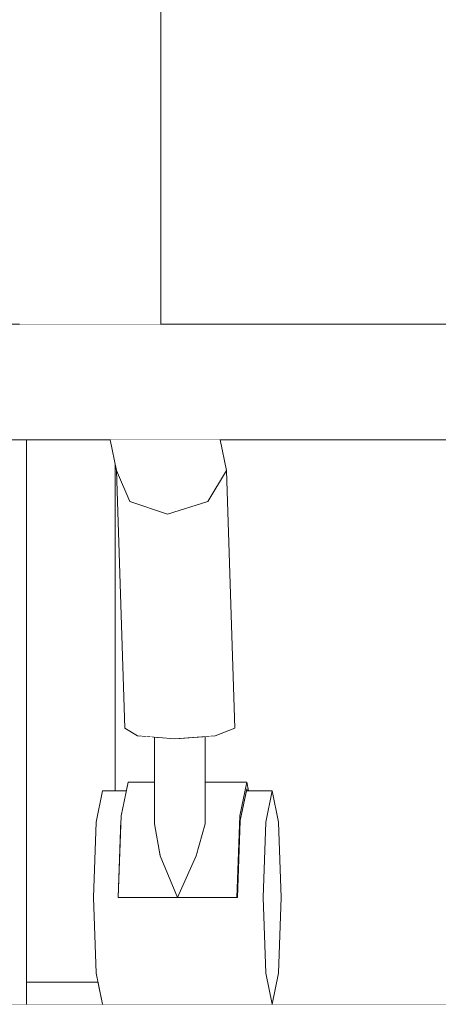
# Model space of a CAD drawing. Header units: millimetres. Extents: x -30280 to 309309, y -17460 to 4378.
# Tile 939 of 1056: x 255368 to 255462, y -13460 to -13238. Entities that reach past the tile are written whole.
import ezdxf

# ---------------------------------------------------------------- set-up
doc = ezdxf.new("R2010")
doc.units = ezdxf.units.MM
doc.header["$MEASUREMENT"] = 0
doc.linetypes.add('Wipeout_Contour', pattern=[1000, 0, -1000])
for name, color, linetype in [('10_ESTR_Fotjats', 7, 'Continuous'), ('12_FAÇ_Façana', 7, 'Continuous'), ('Nuevo_09_EI_Mobiliari general', 7, 'Continuous')]:
    doc.layers.add(name, color=color, linetype=linetype)
doc.layers.add('10_ESTR_Fotjats_Pluma_Nº__1', color=7, linetype='Continuous', lineweight=5)
doc.layers.add('Nuevo_09_EI_Mobiliari general_Pluma_Nº__1', color=7, linetype='Continuous', lineweight=5)

# ---------------------------------------------------------------- blocks, each defined once
blk = doc.blocks.new('Elem Sección_485_6', base_point=(235890.59, -13459.98))
at = {"layer": '10_ESTR_Fotjats_Pluma_Nº__1', "color": 7, "linetype": 'Continuous', "lineweight": 5}
blk.add_line((256472.02, -13459.98), (254654.2, -13459.98), dxfattribs=at)
blk = doc.blocks.new('Elem Sección_496_6', base_point=(235890.59, -13459.98))
at = {"color": 254, "linetype": 'Wipeout_Contour', "lineweight": 0, "ltscale": 20987777.46550189}
blk.add_wipeout([(255297.02, -12708.07), (255297.02, -12709.98), (255404.2, -12709.98), (255404.2, -12734.98), (255369.2, -12734.98), (255369.2, -12739.98), (255389.2, -12739.98), (255389.2, -12778.04), (255414.2, -12778.04), (255414.2, -12790.04), (255389.2, -12790.04), (255389.2, -12916.23), (255369.2, -12916.23), (255369.2, -12921.23), (255389.2, -12921.23), (255389.2, -12953.98), (255510.05, -12953.98), (255495.06, -12951.35), (255493.3, -12816.29), (255522, -12609.36), (255551.36, -12510.41), (255644.52, -12510.41), (255686.06, -12517.68), (255683.47, -12526.51), (255689.6, -12526.51), (255698.07, -12527.38), (255666.64, -12643.43), (255637.06, -12884.54), (255638.42, -12953.98), (255664.66, -12953.98), (255649.46, -12951.35), (255647.67, -12816.29), (255676.77, -12609.36), (255706.56, -12510.41), (255754.76, -12510.41), (255796.89, -12517.68), (255794.26, -12526.51), (255800.48, -12526.51), (255809.07, -12527.38), (255777.2, -12643.43), (255747.19, -12884.54), (255749.21, -12985.97), (255748.55, -12990.37), (255746.49, -12996.94), (255743.48, -13003.01), (255739.61, -13008.37), (255735, -13012.87), (255729.79, -13016.37), (255724.13, -13018.76), (255718.2, -13019.98), (255546.35, -13019.98), (255546.35, -13059.98), (255519.85, -13059.98), (255519.85, -13159.98), (255529.32, -13159.98), (255529.32, -13306.98), (255720.1, -13306.98), (255772.78, -13330.03), (255796.2, -13395.5), (255793.61, -13396.2), (255785.33, -13397.88), (255784.79, -13397.98), (255789.57, -13397.98), (255789.57, -13414.07), (255788.38, -13415.29), (255787.86, -13415.85), (255801.28, -13409.98), (255804.37, -13409.98), (255821.77, -13417.59), (255828.98, -13435.98), (255827.75, -13435.98), (255821.09, -13452.95), (255805.03, -13459.98), (256472.02, -13459.98), (256472.02, -10159.98), (255297.02, -10159.98), (255297.02, -12704.71), (255297.3, -12704.74), (255298.93, -12704.93), (255299.34, -12705), (255299.03, -12707.99), (255297.03, -12707.99)], dxfattribs=at).dxf.layer = '12_FAÇ_Façana'
at = {"color": 254, "linetype": 'Wipeout_Contour', "lineweight": 0, "ltscale": 4092330.470079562}
blk.add_wipeout([(255416.22, -13059.98), (255390.09, -13059.98), (255390.09, -13140.54), (255414.2, -13140.54), (255414.2, -13152.54), (255390.09, -13152.54), (255390.09, -13159.98), (255399.42, -13159.98), (255399.42, -13306.98), (255487.67, -13306.98), (255487.67, -13159.98), (255497.14, -13159.98), (255497.14, -13059.98), (255470.64, -13059.98), (255470.64, -13019.98), (255416.22, -13019.98)], dxfattribs=at).dxf.layer = '12_FAÇ_Façana'
at = {"color": 254, "linetype": 'Wipeout_Contour', "lineweight": 0, "ltscale": 6139466.473124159}
blk.add_wipeout([(255409.44, -13399.73), (255409.44, -13409.98), (255418.77, -13409.98), (255419.18, -13411.98), (255424.49, -13411.98), (255425.94, -13419.01), (255426.54, -13435.98), (255425.94, -13452.95), (255424.49, -13459.98), (255515.29, -13459.98), (255506.95, -13452.95), (255503.49, -13435.98), (255506.95, -13419.01), (255515.29, -13411.98), (255516.32, -13411.98), (255516.32, -13400.19), (255515.5, -13400.25), (255509.82, -13399.55), (255500.03, -13346.86), (255483.56, -13332.98), (255412.82, -13332.98), (255414.24, -13339.89), (255416.11, -13397.88), (255411.7, -13399.55)], dxfattribs=at).dxf.layer = '12_FAÇ_Façana'
at = {"color": 254, "linetype": 'Wipeout_Contour', "lineweight": 0, "ltscale": 2301691.70237075}
blk.add_wipeout([(255389.2, -13411.98), (255391.66, -13411.98), (255392.08, -13409.98), (255398, -13409.98), (255398, -13399.87), (255394.17, -13399.55), (255391.32, -13397.88), (255389.45, -13339.89), (255389.2, -13338.65)], dxfattribs=at).dxf.layer = '12_FAÇ_Façana'
at = {"color": 254, "linetype": 'Wipeout_Contour', "lineweight": 0, "ltscale": 1022927.472417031}
blk.add_wipeout([(255369.2, -13454.98), (255369.2, -13459.98), (255386.36, -13459.98), (255385.33, -13454.98)], dxfattribs=at).dxf.layer = '12_FAÇ_Façana'
blk = doc.blocks.new('Elem Sección_528_6', base_point=(235890.59, -13459.98))
at = {"color": 254, "linetype": 'Wipeout_Contour', "lineweight": 0, "ltscale": 10984857.92060885}
blk.add_wipeout([(254654.2, -13459.98), (255097.57, -13459.98), (255082.63, -13452.95), (255076.44, -13435.98), (255082.63, -13419.01), (255083.23, -13418.72), (255083.64, -13417.59), (255099.83, -13409.98), (255110.35, -13409.98), (255117.37, -13413.28), (255117.37, -13397.98), (255118.38, -13397.98), (255117.81, -13397.88), (255111.15, -13396.2), (255111.25, -13395.5), (255133.04, -13330.03), (255182.05, -13306.98), (255358.36, -13306.98), (255358.36, -13159.98), (255367.7, -13159.98), (255367.7, -13059.98), (255341.57, -13059.98), (255341.57, -13022.07), (255325.25, -13029.98), (255277.05, -13029.98), (255277.05, -13019.98), (255241.39, -13019.98), (255221.03, -13029.98), (255127.87, -13029.98), (255127.87, -13019.98), (255134.08, -13016.98), (255121.09, -13016.98), (255105.2, -12970.87), (255127.74, -12959.96), (255135.87, -12956.41), (255147.56, -12953.98), (255369.2, -12953.98), (255369.2, -12734.98), (254754.2, -12734.98), (254754.2, -13334.98), (254734.2, -13334.98), (254734.2, -12734.98), (254654.2, -12734.98)], dxfattribs=at).dxf.layer = 'Nuevo_09_EI_Mobiliari general'
at = {"color": 254, "linetype": 'Wipeout_Contour', "lineweight": 0, "ltscale": 3068151.688367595}
blk.add_wipeout([(255303.49, -13459.98), (255369.2, -13459.98), (255369.2, -13332.98), (255355.45, -13332.98), (255330.73, -13347.59), (255316.96, -13399.55), (255313.7, -13400.25), (255310.3, -13399.98), (255310.3, -13416), (255315.38, -13419.01), (255320.3, -13435.98), (255315.38, -13452.95)], dxfattribs=at).dxf.layer = 'Nuevo_09_EI_Mobiliari general'
at = {"color": 254, "linetype": 'Wipeout_Contour', "lineweight": 0, "ltscale": 2557344.302539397}
blk.add_wipeout([(255388.03, -13332.98), (255369.2, -13332.98), (255369.2, -13454.98), (255385.33, -13454.98), (255384.91, -13452.95), (255384.31, -13435.98), (255384.91, -13419.01), (255386.36, -13411.98), (255389.2, -13411.98), (255389.2, -13338.65)], dxfattribs=at).dxf.layer = 'Nuevo_09_EI_Mobiliari general'
at = {"layer": 'Nuevo_09_EI_Mobiliari general_Pluma_Nº__1', "color": 7, "linetype": 'Continuous', "lineweight": 5}
for p, q in [((255369.2, -13454.98), (255369.2, -13332.98)), ((255389.2, -13411.98), (255389.2, -13338.65)), ((255369.2, -13459.98), (255369.2, -13454.98)), ((255385.33, -13454.98), (255369.2, -13454.98))]:
    blk.add_line(p, q, dxfattribs=at)
blk = doc.blocks.new('Elem Sección_529_6', base_point=(235890.59, -13459.98))
at = {"color": 254, "linetype": 'Wipeout_Contour', "lineweight": 0, "ltscale": 1534778.718469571}
blk.add_wipeout([(255493.85, -13306.98), (255351.83, -13306.98), (255358.29, -13310.78), (255501.12, -13310.78), (255500.28, -13310.25), (255495.49, -13308.4)], dxfattribs=at).dxf.layer = 'Nuevo_09_EI_Mobiliari general'
at = {"layer": 'Nuevo_09_EI_Mobiliari general_Pluma_Nº__1', "color": 7, "linetype": 'Continuous', "lineweight": 5}
blk.add_line((255351.83, -13306.98), (255493.85, -13306.98), dxfattribs=at)
at = {"color": 254, "linetype": 'Wipeout_Contour', "lineweight": 0, "ltscale": 1023112.299390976}
blk.add_wipeout([(255501.12, -13310.78), (255358.29, -13310.78), (255362.03, -13319.98), (255503.58, -13319.98)], dxfattribs=at).dxf.layer = 'Nuevo_09_EI_Mobiliari general'
at = {"color": 254, "linetype": 'Wipeout_Contour', "lineweight": 0, "ltscale": 1023116.790994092}
blk.add_wipeout([(255362.03, -13319.98), (255360.85, -13329.17), (255501.12, -13329.17), (255503.58, -13319.98)], dxfattribs=at).dxf.layer = 'Nuevo_09_EI_Mobiliari general'
at = {"color": 254, "linetype": 'Wipeout_Contour', "lineweight": 0, "ltscale": 1790643.836262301}
blk.add_wipeout([(255355.45, -13332.98), (255495.18, -13332.98), (255499.86, -13329.98), (255499.58, -13329.98), (255500.28, -13329.71), (255501.12, -13329.17), (255360.85, -13329.17)], dxfattribs=at).dxf.layer = 'Nuevo_09_EI_Mobiliari general'
at = {"layer": 'Nuevo_09_EI_Mobiliari general_Pluma_Nº__1', "color": 7, "linetype": 'Continuous', "lineweight": 5}
blk.add_line((255355.45, -13332.98), (255495.18, -13332.98), dxfattribs=at)
blk = doc.blocks.new('Elem Sección_530_6', base_point=(235890.59, -13459.98))
at = {"color": 254, "linetype": 'Wipeout_Contour', "lineweight": 0, "ltscale": 1022873.205656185}
blk.add_wipeout([(255367.7, -13159.98), (255367.7, -13306.98), (255383.59, -13306.98), (255383.59, -13159.98)], dxfattribs=at).dxf.layer = 'Nuevo_09_EI_Mobiliari general'
at = {"color": 254, "linetype": 'Wipeout_Contour', "lineweight": 0, "ltscale": 1022962.813941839}
blk.add_wipeout([(255396.73, -13159.98), (255396.73, -13306.98), (255399.42, -13306.98), (255399.42, -13159.98)], dxfattribs=at).dxf.layer = 'Nuevo_09_EI_Mobiliari general'
at = {"color": 254, "linetype": 'Wipeout_Contour', "lineweight": 0, "ltscale": 1022966.516031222}
blk.add_wipeout([(255392.47, -13346.86), (255389.45, -13339.89), (255391.32, -13397.88), (255394.17, -13399.55)], dxfattribs=at).dxf.layer = 'Nuevo_09_EI_Mobiliari general'
at = {"color": 254, "linetype": 'Wipeout_Contour', "lineweight": 0, "ltscale": 1023035.774786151}
blk.add_wipeout([(255423.05, -13452.95), (255384.91, -13452.95), (255386.36, -13459.98), (255424.49, -13459.98)], dxfattribs=at).dxf.layer = 'Nuevo_09_EI_Mobiliari general'
at = {"layer": 'Nuevo_09_EI_Mobiliari general_Pluma_Nº__1', "color": 7, "linetype": 'Continuous', "lineweight": 5}
blk.add_line((255399.42, -13306.98), (255399.42, -13159.98), dxfattribs=at)
at = {"color": 254, "linetype": 'Wipeout_Contour', "lineweight": 0, "ltscale": 1022931.192281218}
blk.add_wipeout([(255383.59, -13306.98), (255396.73, -13306.98), (255396.73, -13159.98), (255383.59, -13159.98)], dxfattribs=at).dxf.layer = 'Nuevo_09_EI_Mobiliari general'
at = {"color": 254, "linetype": 'Wipeout_Contour', "lineweight": 0, "ltscale": 1022989.962820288}
blk.add_wipeout([(255392.47, -13346.86), (255394.17, -13399.55), (255402.61, -13400.25), (255400.98, -13349.75)], dxfattribs=at).dxf.layer = 'Nuevo_09_EI_Mobiliari general'
at = {"layer": 'Nuevo_09_EI_Mobiliari general_Pluma_Nº__1', "color": 7, "linetype": 'Continuous', "lineweight": 5}
blk.add_line((255391.32, -13397.88), (255394.17, -13399.55), dxfattribs=at)
at = {"color": 254, "linetype": 'Wipeout_Contour', "lineweight": 0, "ltscale": 1022952.129791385}
blk.add_wipeout([(255388.03, -13332.98), (255389.45, -13339.89), (255392.47, -13346.86), (255389.61, -13332.98)], dxfattribs=at).dxf.layer = 'Nuevo_09_EI_Mobiliari general'
at = {"color": 254, "linetype": 'Wipeout_Contour', "lineweight": 0, "ltscale": 1023024.985708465}
blk.add_wipeout([(255402.61, -13400.25), (255411.7, -13399.55), (255410, -13346.86), (255400.98, -13349.75)], dxfattribs=at).dxf.layer = 'Nuevo_09_EI_Mobiliari general'
at = {"color": 254, "linetype": 'Wipeout_Contour', "lineweight": 0, "ltscale": 1023002.15310256}
blk.add_wipeout([(255398, -13419.36), (255399.31, -13426.58), (255399.31, -13399.98), (255398, -13399.87)], dxfattribs=at).dxf.layer = 'Nuevo_09_EI_Mobiliari general'
at = {"color": 254, "linetype": 'Wipeout_Contour', "lineweight": 0, "ltscale": 1022973.385675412}
blk.add_wipeout([(255389.61, -13332.98), (255392.47, -13346.86), (255400.98, -13349.75), (255397.53, -13332.98)], dxfattribs=at).dxf.layer = 'Nuevo_09_EI_Mobiliari general'
at = {"color": 254, "linetype": 'Wipeout_Contour', "lineweight": 0, "ltscale": 1023051.100105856}
blk.add_wipeout([(255410, -13346.86), (255411.7, -13399.55), (255416.11, -13397.88), (255414.24, -13339.89)], dxfattribs=at).dxf.layer = 'Nuevo_09_EI_Mobiliari general'
at = {"color": 254, "linetype": 'Wipeout_Contour', "lineweight": 0, "ltscale": 1278766.978486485}
blk.add_wipeout([(255399.31, -13399.98), (255399.31, -13426.58), (255403.21, -13435.98), (255403.21, -13400.2), (255402.61, -13400.25)], dxfattribs=at).dxf.layer = 'Nuevo_09_EI_Mobiliari general'
at = {"layer": 'Nuevo_09_EI_Mobiliari general_Pluma_Nº__1', "color": 7, "linetype": 'Continuous', "lineweight": 5}
for p, q in [((255389.45, -13339.89), (255388.03, -13332.98)), ((255389.45, -13339.89), (255392.47, -13346.86)), ((255391.32, -13397.88), (255389.45, -13339.89)), ((255411.7, -13399.55), (255416.11, -13397.88))]:
    blk.add_line(p, q, dxfattribs=at)
at = {"color": 254, "linetype": 'Wipeout_Contour', "lineweight": 0, "ltscale": 1023008.295417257}
blk.add_wipeout([(255407.14, -13332.98), (255397.53, -13332.98), (255400.98, -13349.75), (255410, -13346.86)], dxfattribs=at).dxf.layer = 'Nuevo_09_EI_Mobiliari general'
at = {"color": 254, "linetype": 'Wipeout_Contour', "lineweight": 0, "ltscale": 1023041.149767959}
blk.add_wipeout([(255409.44, -13399.73), (255407.4, -13399.88), (255407.4, -13426.58), (255409.44, -13419.36)], dxfattribs=at).dxf.layer = 'Nuevo_09_EI_Mobiliari general'
at = {"layer": 'Nuevo_09_EI_Mobiliari general_Pluma_Nº__1', "color": 7, "linetype": 'Continuous', "lineweight": 5}
blk.add_line((255392.47, -13346.86), (255400.98, -13349.75), dxfattribs=at)
at = {"color": 254, "linetype": 'Wipeout_Contour', "lineweight": 0, "ltscale": 1023036.125807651}
blk.add_wipeout([(255412.82, -13332.98), (255407.14, -13332.98), (255410, -13346.86), (255414.24, -13339.89)], dxfattribs=at).dxf.layer = 'Nuevo_09_EI_Mobiliari general'
at = {"color": 254, "linetype": 'Wipeout_Contour', "lineweight": 0, "ltscale": 1023029.599817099}
blk.add_wipeout([(255407.4, -13399.88), (255403.21, -13400.2), (255403.21, -13435.98), (255407.4, -13426.58)], dxfattribs=at).dxf.layer = 'Nuevo_09_EI_Mobiliari general'
at = {"layer": 'Nuevo_09_EI_Mobiliari general_Pluma_Nº__1', "color": 7, "linetype": 'Continuous', "lineweight": 5}
for p, q in [((255414.24, -13339.89), (255412.82, -13332.98)), ((255410, -13346.86), (255414.24, -13339.89)), ((255416.11, -13397.88), (255414.24, -13339.89)), ((255400.98, -13349.75), (255410, -13346.86)), ((255394.17, -13399.55), (255402.61, -13400.25)), ((255402.61, -13400.25), (255411.7, -13399.55))]:
    blk.add_line(p, q, dxfattribs=at)
at = {"color": 254, "linetype": 'Wipeout_Contour', "lineweight": 0, "ltscale": 1023029.161698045}
blk.add_wipeout([(255423.05, -13452.95), (255422.45, -13435.98), (255384.31, -13435.98), (255384.91, -13452.95)], dxfattribs=at).dxf.layer = 'Nuevo_09_EI_Mobiliari general'
at = {"layer": 'Nuevo_09_EI_Mobiliari general_Pluma_Nº__1', "color": 7, "linetype": 'Continuous', "lineweight": 5}
blk.add_line((255386.36, -13459.98), (255384.91, -13452.95), dxfattribs=at)
at = {"color": 254, "linetype": 'Wipeout_Contour', "lineweight": 0, "ltscale": 1022960.510762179}
blk.add_wipeout([(255384.31, -13435.98), (255389.86, -13435.98), (255390.46, -13419.01), (255384.91, -13419.01)], dxfattribs=at).dxf.layer = 'Nuevo_09_EI_Mobiliari general'
at = {"color": 254, "linetype": 'Wipeout_Contour', "lineweight": 0, "ltscale": 1023090.254386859}
blk.add_wipeout([(255417.28, -13419.01), (255416.68, -13435.98), (255422.45, -13435.98), (255423.05, -13419.01)], dxfattribs=at).dxf.layer = 'Nuevo_09_EI_Mobiliari general'
at = {"layer": 'Nuevo_09_EI_Mobiliari general_Pluma_Nº__1', "color": 7, "linetype": 'Continuous', "lineweight": 5}
blk.add_line((255384.91, -13452.95), (255384.31, -13435.98), dxfattribs=at)
at = {"color": 254, "linetype": 'Wipeout_Contour', "lineweight": 0, "ltscale": 1278704.219592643}
blk.add_wipeout([(255384.91, -13419.01), (255390.46, -13419.01), (255390.51, -13417.59), (255391.66, -13411.98), (255386.36, -13411.98)], dxfattribs=at).dxf.layer = 'Nuevo_09_EI_Mobiliari general'
at = {"color": 254, "linetype": 'Wipeout_Contour', "lineweight": 0, "ltscale": 1278861.82751097}
blk.add_wipeout([(255417.28, -13419.01), (255423.05, -13419.01), (255424.49, -13411.98), (255418.67, -13411.98), (255417.29, -13418.65)], dxfattribs=at).dxf.layer = 'Nuevo_09_EI_Mobiliari general'
at = {"layer": 'Nuevo_09_EI_Mobiliari general_Pluma_Nº__1', "color": 7, "linetype": 'Continuous', "lineweight": 5}
for p, q in [((255384.91, -13419.01), (255386.36, -13411.98)), ((255384.31, -13435.98), (255384.91, -13419.01))]:
    blk.add_line(p, q, dxfattribs=at)
at = {"color": 254, "linetype": 'Wipeout_Contour', "lineweight": 0, "ltscale": 2046221.059712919}
blk.add_wipeout([(255423.05, -13419.01), (255422.45, -13435.98), (255423.05, -13452.95), (255424.49, -13459.98), (255425.94, -13452.95), (255426.54, -13435.98), (255425.94, -13419.01), (255424.49, -13411.98)], dxfattribs=at).dxf.layer = 'Nuevo_09_EI_Mobiliari general'
at = {"color": 254, "linetype": 'Wipeout_Contour', "lineweight": 0, "ltscale": 1534494.649699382}
blk.add_wipeout([(255390.51, -13417.59), (255389.86, -13435.98), (255403.21, -13435.98), (255399.31, -13426.58), (255398, -13419.36), (255398, -13417.59)], dxfattribs=at).dxf.layer = 'Nuevo_09_EI_Mobiliari general'
at = {"layer": 'Nuevo_09_EI_Mobiliari general_Pluma_Nº__1', "color": 7, "linetype": 'Continuous', "lineweight": 5}
for p, q in [((255423.05, -13419.01), (255424.49, -13411.98)), ((255424.49, -13411.98), (255425.94, -13419.01)), ((255398, -13419.36), (255399.31, -13426.58)), ((255422.45, -13435.98), (255423.05, -13419.01)), ((255425.94, -13419.01), (255426.54, -13435.98)), ((255423.05, -13452.95), (255422.45, -13435.98)), ((255426.54, -13435.98), (255425.94, -13452.95)), ((255424.49, -13459.98), (255423.05, -13452.95)), ((255425.94, -13452.95), (255424.49, -13459.98))]:
    blk.add_line(p, q, dxfattribs=at)
at = {"color": 254, "linetype": 'Wipeout_Contour', "lineweight": 0, "ltscale": 1022986.430889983}
blk.add_wipeout([(255390.51, -13417.59), (255398, -13417.59), (255398, -13409.98), (255392.08, -13409.98)], dxfattribs=at).dxf.layer = 'Nuevo_09_EI_Mobiliari general'
at = {"color": 254, "linetype": 'Wipeout_Contour', "lineweight": 0, "ltscale": 1534578.731042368}
blk.add_wipeout([(255403.21, -13435.98), (255416.55, -13435.98), (255417.2, -13417.59), (255409.44, -13417.59), (255409.44, -13419.36), (255407.4, -13426.58)], dxfattribs=at).dxf.layer = 'Nuevo_09_EI_Mobiliari general'
at = {"layer": 'Nuevo_09_EI_Mobiliari general_Pluma_Nº__1', "color": 7, "linetype": 'Continuous', "lineweight": 5}
for p, q in [((255398, -13419.36), (255398, -13399.87)), ((255390.51, -13417.59), (255392.08, -13409.98)), ((255398, -13409.98), (255392.08, -13409.98)), ((255391.66, -13411.98), (255386.36, -13411.98)), ((255389.86, -13435.98), (255390.51, -13417.59)), ((255407.4, -13426.58), (255409.44, -13419.36)), ((255399.31, -13426.58), (255403.21, -13435.98)), ((255403.21, -13435.98), (255407.4, -13426.58))]:
    blk.add_line(p, q, dxfattribs=at)
at = {"color": 254, "linetype": 'Wipeout_Contour', "lineweight": 0, "ltscale": 1023062.977469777}
blk.add_wipeout([(255409.44, -13417.59), (255417.2, -13417.59), (255418.77, -13409.98), (255409.44, -13409.98)], dxfattribs=at).dxf.layer = 'Nuevo_09_EI_Mobiliari general'
at = {"layer": 'Nuevo_09_EI_Mobiliari general_Pluma_Nº__1', "color": 7, "linetype": 'Continuous', "lineweight": 5}
blk.add_line((255409.44, -13419.36), (255409.44, -13399.73), dxfattribs=at)
at = {"color": 254, "linetype": 'Wipeout_Contour', "lineweight": 0, "ltscale": 767311.978689}
blk.add_wipeout([(255418.67, -13411.98), (255418.88, -13411.98), (255418.77, -13411.48)], dxfattribs=at).dxf.layer = 'Nuevo_09_EI_Mobiliari general'
at = {"color": 254, "linetype": 'Wipeout_Contour', "lineweight": 0, "ltscale": 2046161.272098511}
blk.add_wipeout([(255417.2, -13417.59), (255416.55, -13435.98), (255416.68, -13435.98), (255417.29, -13418.65), (255418.77, -13411.48), (255418.88, -13411.98), (255419.18, -13411.98), (255418.77, -13409.98)], dxfattribs=at).dxf.layer = 'Nuevo_09_EI_Mobiliari general'
at = {"layer": 'Nuevo_09_EI_Mobiliari general_Pluma_Nº__1', "color": 7, "linetype": 'Continuous', "lineweight": 5}
for p, q in [((255418.77, -13409.98), (255409.44, -13409.98)), ((255417.2, -13417.59), (255418.77, -13409.98)), ((255418.77, -13411.48), (255417.29, -13418.65)), ((255418.77, -13409.98), (255419.18, -13411.98)), ((255418.88, -13411.98), (255418.77, -13411.48)), ((255424.49, -13411.98), (255418.67, -13411.98)), ((255416.55, -13435.98), (255417.2, -13417.59)), ((255417.29, -13418.65), (255416.68, -13435.98)), ((255416.55, -13435.98), (255389.86, -13435.98)), ((255416.68, -13435.98), (255416.55, -13435.98))]:
    blk.add_line(p, q, dxfattribs=at)

msp = doc.modelspace()

# ---------------------------------------------------------------- block references
at = {"layer": '10_ESTR_Fotjats', "lineweight": 0}
msp.add_blockref('Elem Sección_485_6', (235890.59, -13459.98), dxfattribs=at)

# ---------------------------------------------------------------- next in the draw order: block references
at = {"layer": '12_FAÇ_Façana', "lineweight": 0}
msp.add_blockref('Elem Sección_496_6', (235890.59, -13459.98), dxfattribs=at)

# ---------------------------------------------------------------- next in the draw order: block references
at = {"layer": 'Nuevo_09_EI_Mobiliari general', "lineweight": 0}
msp.add_blockref('Elem Sección_528_6', (235890.59, -13459.98), dxfattribs=at)

# ---------------------------------------------------------------- next in the draw order: block references
msp.add_blockref('Elem Sección_529_6', (235890.59, -13459.98), dxfattribs=at)

# ---------------------------------------------------------------- next in the draw order: block references
msp.add_blockref('Elem Sección_530_6', (235890.59, -13459.98), dxfattribs=at)

doc.saveas('drawing.dxf')
